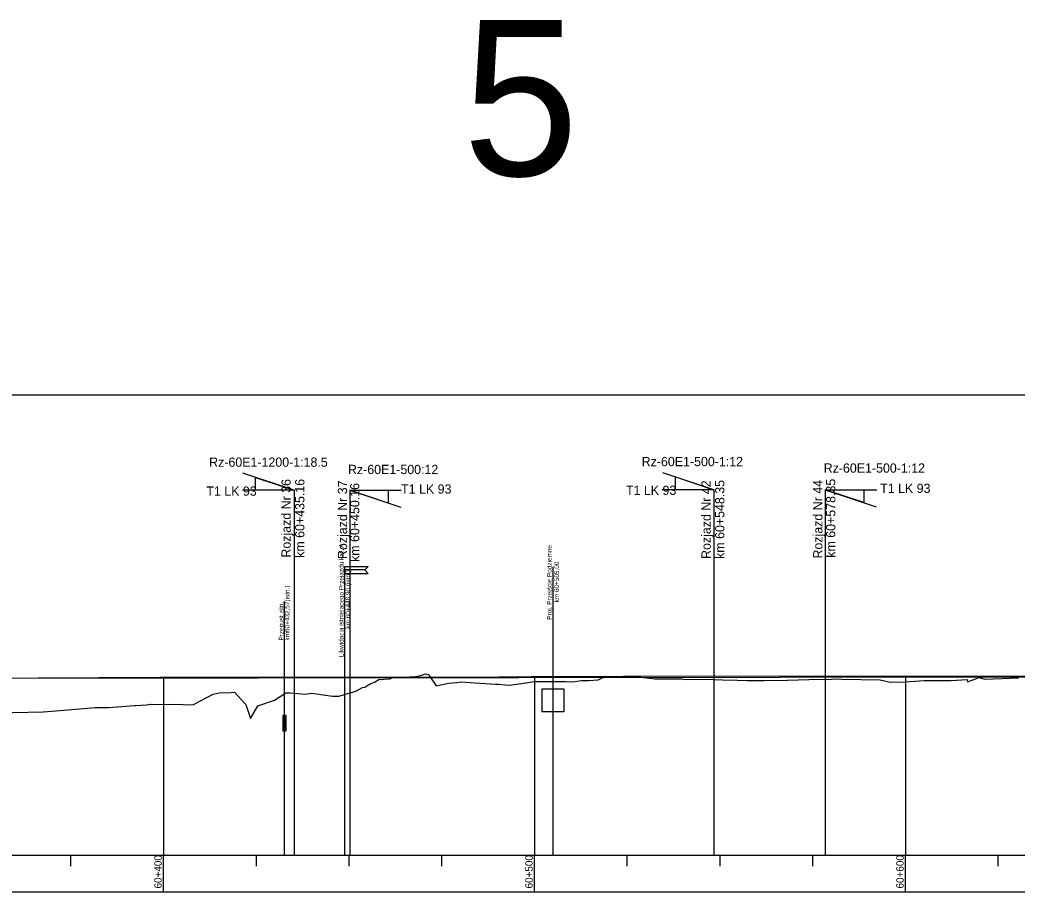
# Model space of a CAD drawing. Extents: x 6445630 to 6518227, y 5499240 to 5511716.
# Drawn here: x 6459592.5 to 6459861.3, y 5509119 to 5509354.9 of the extents above; entities that cross this region are included whole.
import ezdxf

# ---------------------------------------------------------------- set-up
doc = ezdxf.new("R2010")
doc.units = 0
for name, color, linetype in [('Default', 7, 'Continuous'), ('TOR_PROF-obiekty+opisy', 7, 'Continuous'), ('TOR_PROF-rozjazdy', 7, 'Continuous'), ('TOR_PROF-tabelka-pochylenia proj T1', 7, 'Continuous'), ('TOR_PROF-tor istniejacy T1', 7, 'Continuous'), ('TOR_PROF-tor projektowany', 7, 'Continuous'), ('TOR_PROF-uklad odniesienia', 7, 'Continuous'), ('TOR_RAMKI-dodatkowe3', 7, 'Continuous'), ('TOR_RAMKI-MASKA WYCIECIA', 7, 'Continuous')]:
    doc.layers.add(name, color=color, linetype=linetype)

msp = doc.modelspace()

# ---------------------------------------------------------------- linework, layer by layer
at = {"layer": 'TOR_PROF-obiekty+opisy'}
for p, q in [((6459680.11, 5509129.74), (6459680.11, 5509207.59)), ((6459736.21, 5509129.74), (6459736.21, 5509207.49)), ((6459663.78, 5509129.74), (6459663.78, 5509198.12)), ((6459739.21, 5509174.49), (6459733.21, 5509174.49)), ((6459733.21, 5509174.49), (6459733.21, 5509168.49)), ((6459739.21, 5509168.49), (6459739.21, 5509174.49)), ((6459733.21, 5509168.49), (6459739.21, 5509168.49))]:
    msp.add_line(p, q, dxfattribs=at)
for points in [[(6459686.36, 5509207.59), (6459685.43, 5509206.65), (6459680.11, 5509206.65), (6459680.11, 5509207.59), (6459686.36, 5509207.59)], [(6459686.36, 5509205.71), (6459685.43, 5509206.65), (6459680.11, 5509206.65), (6459680.11, 5509205.71), (6459686.36, 5509205.71)], [(6459664.24, 5509163.29), (6459664.24, 5509167.37), (6459663.32, 5509167.37), (6459663.32, 5509163.29), (6459664.24, 5509163.29)], [(6459664.16, 5509163.83), (6459663.41, 5509163.83), (6459663.41, 5509166.83), (6459664.16, 5509166.83), (6459664.16, 5509163.83)]]:
    msp.add_lwpolyline(points, dxfattribs=at)
for points in [[(6459664.24, 5509167.37), (6459663.32, 5509167.37), (6459663.32, 5509163.29), (6459664.24, 5509163.29)], [(6459664.16, 5509166.83), (6459663.41, 5509166.83), (6459663.41, 5509163.83), (6459664.16, 5509163.83)]]:
    msp.add_lwpolyline(points, close=True, dxfattribs=at)
at = {"layer": 'TOR_PROF-rozjazdy'}
for p, q in [((6459666.37, 5509228.13), (6459652.6, 5509232.71)), ((6459779.56, 5509228.28), (6459765.79, 5509232.86)), ((6459666.37, 5509228.13), (6459652.46, 5509228.13)), ((6459666.37, 5509228.13), (6459666.37, 5509129.74)), ((6459681.37, 5509228.13), (6459681.37, 5509129.74)), ((6459681.37, 5509228.13), (6459695.29, 5509228.13)), ((6459681.37, 5509228.13), (6459695.29, 5509228.13)), ((6459681.37, 5509228.13), (6459695.15, 5509223.55)), ((6459779.56, 5509228.28), (6459765.65, 5509228.28)), ((6459779.56, 5509228.28), (6459779.56, 5509129.74)), ((6459809.56, 5509228.28), (6459809.56, 5509129.74)), ((6459809.56, 5509228.28), (6459823.47, 5509228.28)), ((6459809.56, 5509228.28), (6459823.47, 5509228.28)), ((6459809.56, 5509228.28), (6459823.33, 5509223.7))]:
    msp.add_line(p, q, dxfattribs=at)
for points in [[(6459655.97, 5509231.59), (6459666.37, 5509228.13), (6459655.97, 5509228.13), (6459655.97, 5509231.59)], [(6459666.37, 5509228.13), (6459655.97, 5509228.13), (6459655.97, 5509231.59), (6459666.37, 5509228.13)], [(6459769.16, 5509231.74), (6459779.56, 5509228.28), (6459769.16, 5509228.28), (6459769.16, 5509231.74)], [(6459779.56, 5509228.28), (6459769.16, 5509228.28), (6459769.16, 5509231.74), (6459779.56, 5509228.28)], [(6459681.37, 5509228.13), (6459691.77, 5509228.13), (6459691.77, 5509224.67), (6459681.37, 5509228.13)], [(6459809.56, 5509228.28), (6459819.96, 5509228.28), (6459819.96, 5509224.82), (6459809.56, 5509228.28)]]:
    msp.add_lwpolyline(points, dxfattribs=at)
at = {"layer": 'TOR_PROF-tabelka-pochylenia proj T1'}
msp.add_lwpolyline([(6452331.21, 5509109.74), (6462731.21, 5509109.74), (6462731.21, 5509119.74), (6452331.21, 5509119.74)], close=True, dxfattribs=at)
at = {"layer": 'TOR_PROF-tor istniejacy T1'}
msp.add_lwpolyline([(6459879.85, 5509178.04), (6459830.31, 5509177.94), (6459779.95, 5509177.99), (6459730.29, 5509177.79), (6459721.59, 5509177.74), (6459688.36, 5509177.64), (6459672.29, 5509177.64), (6459639.06, 5509177.69), (6459630.21, 5509177.64), (6459581, 5509177.39), (6459547.89, 5509177.14), (6459514.66, 5509176.94), (6459480.71, 5509176.44), (6459430.64, 5509176.09), (6459381.15, 5509175.59), (6459331.22, 5509175.24), (6459281.16, 5509174.74), (6459231.19, 5509174.34), (6459180.89, 5509173.94), (6459130.51, 5509173.69), (6459081.86, 5509173.34), (6459033.87, 5509173.04), (6458981.96, 5509172.69), (6458930.43, 5509172.44)], dxfattribs=at)
at = {"layer": 'TOR_PROF-tor projektowany'}
msp.add_line((6459231.21, 5509176.99), (6460751.21, 5509179.04), dxfattribs=at)
msp.add_line((6459231.21, 5509176.99), (6460751.21, 5509179.04), dxfattribs=at)
for points in [[(6459631.21, 5509177.53), (6459631.21, 5509134.74), (6459631.21, 5509129.74), (6459631.21, 5509129.74)], [(6459631.21, 5509177.53), (6459631.21, 5509134.74), (6459631.21, 5509129.74), (6459631.21, 5509129.74)], [(6459731.21, 5509177.66), (6459731.21, 5509134.74), (6459731.21, 5509129.74), (6459731.21, 5509129.74)], [(6459731.21, 5509177.66), (6459731.21, 5509134.74), (6459731.21, 5509129.74), (6459731.21, 5509129.74)], [(6459831.21, 5509177.8), (6459831.21, 5509134.74), (6459831.21, 5509129.74), (6459831.21, 5509129.74)], [(6459831.21, 5509177.8), (6459831.21, 5509134.74), (6459831.21, 5509129.74), (6459831.21, 5509129.74)]]:
    msp.add_lwpolyline(points, dxfattribs=at)
at = {"layer": 'TOR_PROF-uklad odniesienia'}
for p, q in [((6452331.21, 5509129.74), (6462731.21, 5509129.74)), ((6459606.21, 5509126.74), (6459606.21, 5509129.74)), ((6459631.21, 5509119.74), (6459631.21, 5509129.74)), ((6459656.21, 5509126.74), (6459656.21, 5509129.74)), ((6459681.21, 5509126.74), (6459681.21, 5509129.74)), ((6459706.21, 5509126.74), (6459706.21, 5509129.74)), ((6459731.21, 5509119.74), (6459731.21, 5509129.74)), ((6459756.21, 5509126.74), (6459756.21, 5509129.74)), ((6459781.21, 5509126.74), (6459781.21, 5509129.74)), ((6459806.21, 5509126.74), (6459806.21, 5509129.74)), ((6459831.21, 5509119.74), (6459831.21, 5509129.74)), ((6459856.21, 5509126.74), (6459856.21, 5509129.74))]:
    msp.add_line(p, q, dxfattribs=at)
at = {"layer": 'TOR_RAMKI-dodatkowe3'}
for p, q in [((6459700.79, 5509178.3), (6459701.68, 5509178.59)), ((6459701.68, 5509178.59), (6459702.44, 5509178.49)), ((6459702.44, 5509178.49), (6459702.71, 5509178.48)), ((6459702.71, 5509178.48), (6459702.98, 5509177.88)), ((6459686.04, 5509175.38), (6459687.04, 5509176.01)), ((6459687.04, 5509176.01), (6459688.07, 5509176.38)), ((6459688.07, 5509176.38), (6459689.22, 5509177.08)), ((6459689.22, 5509177.08), (6459692.19, 5509177.26)), ((6459692.19, 5509177.26), (6459692.8, 5509177.55)), ((6459692.8, 5509177.55), (6459699.1, 5509177.89)), ((6459699.1, 5509177.89), (6459700.79, 5509178.3)), ((6459702.98, 5509177.88), (6459704.71, 5509175.44)), ((6459704.71, 5509175.44), (6459708.07, 5509176.08)), ((6459708.07, 5509176.08), (6459710.27, 5509176.26)), ((6459710.27, 5509176.26), (6459711.47, 5509176.44)), ((6459711.47, 5509176.44), (6459715.24, 5509176.22)), ((6459715.24, 5509176.22), (6459720.67, 5509175.87)), ((6459720.67, 5509175.87), (6459721.58, 5509175.82)), ((6459721.58, 5509175.82), (6459723.3, 5509175.66)), ((6459724.48, 5509175.54), (6459728.24, 5509176.16)), ((6459728.24, 5509176.16), (6459731.07, 5509176.54)), ((6459731.07, 5509176.54), (6459739.61, 5509176.55)), ((6459739.61, 5509176.55), (6459741.5, 5509176.52)), ((6459741.5, 5509176.52), (6459743.88, 5509176.86)), ((6459743.88, 5509176.86), (6459745.78, 5509176.84)), ((6459745.78, 5509176.84), (6459748.38, 5509177.02)), ((6459748.38, 5509177.02), (6459750.45, 5509177.97)), ((6459750.45, 5509177.97), (6459752.29, 5509177.92)), ((6459752.29, 5509177.92), (6459757.02, 5509177.78)), ((6459757.02, 5509177.78), (6459759.89, 5509177.75)), ((6459759.89, 5509177.75), (6459763.62, 5509177.33)), ((6459763.62, 5509177.33), (6459767.16, 5509177.32)), ((6459767.16, 5509177.32), (6459771.04, 5509177.28)), ((6459771.04, 5509177.28), (6459771.78, 5509177.09)), ((6459771.78, 5509177.09), (6459776.73, 5509177.23)), ((6459776.73, 5509177.23), (6459781.91, 5509177.02)), ((6459781.91, 5509177.02), (6459785.82, 5509176.93)), ((6459785.82, 5509176.93), (6459788.39, 5509176.88)), ((6459788.39, 5509176.88), (6459789.55, 5509176.86)), ((6459789.55, 5509176.86), (6459793.13, 5509176.87)), ((6459793.13, 5509176.87), (6459799.43, 5509176.9)), ((6459799.43, 5509176.9), (6459805.13, 5509177.07)), ((6459805.13, 5509177.07), (6459811.34, 5509177.18)), ((6459811.34, 5509177.18), (6459813.37, 5509177.29)), ((6459813.37, 5509177.29), (6459813.94, 5509177.21)), ((6459813.94, 5509177.21), (6459824.35, 5509176.98)), ((6459824.35, 5509176.98), (6459827.1, 5509176.37)), ((6459827.1, 5509176.37), (6459831.18, 5509176.51)), ((6459831.18, 5509176.51), (6459836.22, 5509176.88)), ((6459836.22, 5509176.88), (6459840.5, 5509176.8)), ((6459840.5, 5509176.8), (6459843.53, 5509176.8)), ((6459843.53, 5509176.8), (6459847.82, 5509177.1)), ((6459847.82, 5509177.1), (6459847.92, 5509176.52)), ((6459847.92, 5509176.52), (6459848.93, 5509176.81)), ((6459848.93, 5509176.81), (6459851.05, 5509177.67)), ((6459851.05, 5509177.67), (6459852.56, 5509177.16)), ((6459852.56, 5509177.16), (6459861.69, 5509177.52)), ((6459639.47, 5509170.42), (6459644.53, 5509173.17)), ((6459644.53, 5509173.17), (6459646.23, 5509173.48)), ((6459646.23, 5509173.48), (6459649.31, 5509173.58)), ((6459649.31, 5509173.58), (6459650.36, 5509173.73)), ((6459650.36, 5509173.73), (6459653.13, 5509170.63)), ((6459661.08, 5509171.51), (6459664.18, 5509173.48)), ((6459664.18, 5509173.48), (6459665.34, 5509173.47)), ((6459665.34, 5509173.47), (6459669.46, 5509173.17)), ((6459669.46, 5509173.17), (6459671.14, 5509173.4)), ((6459671.14, 5509173.4), (6459674.83, 5509172.86)), ((6459679.41, 5509172.88), (6459680.25, 5509173.11)), ((6459680.25, 5509173.11), (6459682.11, 5509173.67)), ((6459682.11, 5509173.67), (6459683.22, 5509174.08)), ((6459683.22, 5509174.08), (6459684.86, 5509174.93)), ((6459684.86, 5509174.93), (6459685.5, 5509175.07)), ((6459685.5, 5509175.07), (6459686.04, 5509175.38)), ((6459723.3, 5509175.66), (6459724.48, 5509175.54)), ((6459626.57, 5509170.3), (6459627.65, 5509170.45)), ((6459627.65, 5509170.45), (6459627.75, 5509170.45)), ((6459627.75, 5509170.45), (6459628.5, 5509170.37)), ((6459628.5, 5509170.37), (6459634.4, 5509170.44)), ((6459634.4, 5509170.44), (6459638.56, 5509170.29)), ((6459638.56, 5509170.29), (6459639.29, 5509170.38)), ((6459639.29, 5509170.38), (6459639.47, 5509170.42)), ((6459653.13, 5509170.63), (6459653.4, 5509170.38)), ((6459653.4, 5509170.38), (6459654.48, 5509167.11)), ((6459656.65, 5509170.02), (6459661.08, 5509171.51)), ((6459674.83, 5509172.86), (6459676.75, 5509172.59)), ((6459676.75, 5509172.59), (6459678.48, 5509172.58)), ((6459678.48, 5509172.58), (6459679.41, 5509172.88)), ((6459582.6, 5509167.98), (6459598.67, 5509168.38)), ((6459598.67, 5509168.38), (6459598.8, 5509168.39)), ((6459598.8, 5509168.39), (6459609.72, 5509169.28)), ((6459609.72, 5509169.28), (6459612.76, 5509169.53)), ((6459612.76, 5509169.53), (6459614.85, 5509169.57)), ((6459614.85, 5509169.57), (6459616.37, 5509169.59)), ((6459616.37, 5509169.59), (6459623.41, 5509170.13)), ((6459623.41, 5509170.13), (6459623.69, 5509170.13)), ((6459623.69, 5509170.13), (6459626.57, 5509170.3)), ((6459654.65, 5509166.57), (6459656.65, 5509170.02)), ((6459654.48, 5509167.11), (6459654.65, 5509166.57))]:
    msp.add_line(p, q, dxfattribs=at)
at = {"layer": 'TOR_RAMKI-MASKA WYCIECIA'}
msp.add_lwpolyline([(6459211.14, 5508966.75), (6460761.14, 5508966.75), (6460761.14, 5509253.75), (6459211.14, 5509253.75)], close=True, dxfattribs=at)

# ---------------------------------------------------------------- texts
at = {"layer": 'Default'}
for p in [(6459630.21, 5509177.64), (6459639.06, 5509177.69), (6459672.29, 5509177.64), (6459688.36, 5509177.63), (6459721.59, 5509177.74), (6459730.29, 5509177.79), (6459779.95, 5509177.99), (6459830.31, 5509177.94)]:
    msp.add_text('+', height=0.001, dxfattribs=at).set_placement(p)
at = {"layer": 'TOR_PROF-obiekty+opisy'}
for s, p in [('Likwidacja istniejącego Przejazdu kat. A', (6459679.74, 5509183.15)), ('Proj. Przejście Podziemne ', (6459735.84, 5509193.22)), ('km 60+505,00', (6459737.79, 5509197.9)), ('km 60+448,90 (istn.) ', (6459681.53, 5509190.82)), ('  km60+432,57(istn.) ', (6459665.13, 5509186.65)), ('  Przepust istn.', (6459663.51, 5509186.65))]:
    msp.add_text(s, height=1.25, rotation=90, dxfattribs=at).set_placement(p)
at = {"layer": 'TOR_PROF-rozjazdy'}
for s, p in [('Rz-60E1-1200-1:18.5', (6459643.49, 5509234.46)), ('Rz-60E1-500:12', (6459680.92, 5509232.49)), ('Rz-60E1-500-1:12', (6459760.09, 5509234.62)), ('Rz-60E1-500-1:12', (6459809.15, 5509232.87)), ('T1 LK 93', (6459695.24, 5509227.22)), ('T1 LK 93', (6459824.37, 5509227.4)), ('T1 LK 93', (6459642.74, 5509226.65)), ('T1 LK 93', (6459755.86, 5509226.88))]:
    msp.add_text(s, height=2.5, dxfattribs=at).set_placement(p)
for s, p in [('Rozjazd Nr 36', (6459665.48, 5509209.97)), ('km 60+435.16', (6459669.17, 5509209.91)), ('Rozjazd Nr 37', (6459680.68, 5509209.59)), ('km 60+450.16', (6459683.97, 5509208.81)), ('Rozjazd Nr 42', (6459778.7, 5509209.61)), ('km 60+548.35', (6459782.38, 5509209.62)), ('Rozjazd Nr 44', (6459808.81, 5509209.73)), ('km 60+578.35', (6459812.3, 5509209.94))]:
    msp.add_text(s, height=2.5, rotation=90, dxfattribs=at).set_placement(p)
at = {"layer": 'TOR_PROF-uklad odniesienia'}
msp.add_text('5', height=42, dxfattribs=at).set_placement((6459711.85, 5509312.94))
for s, p in [('60+400', (6459630.71, 5509120.76)), ('60+500', (6459730.71, 5509120.76)), ('60+600', (6459830.71, 5509120.76))]:
    msp.add_text(s, height=2, rotation=90, dxfattribs=at).set_placement(p)

doc.saveas('drawing.dxf')
